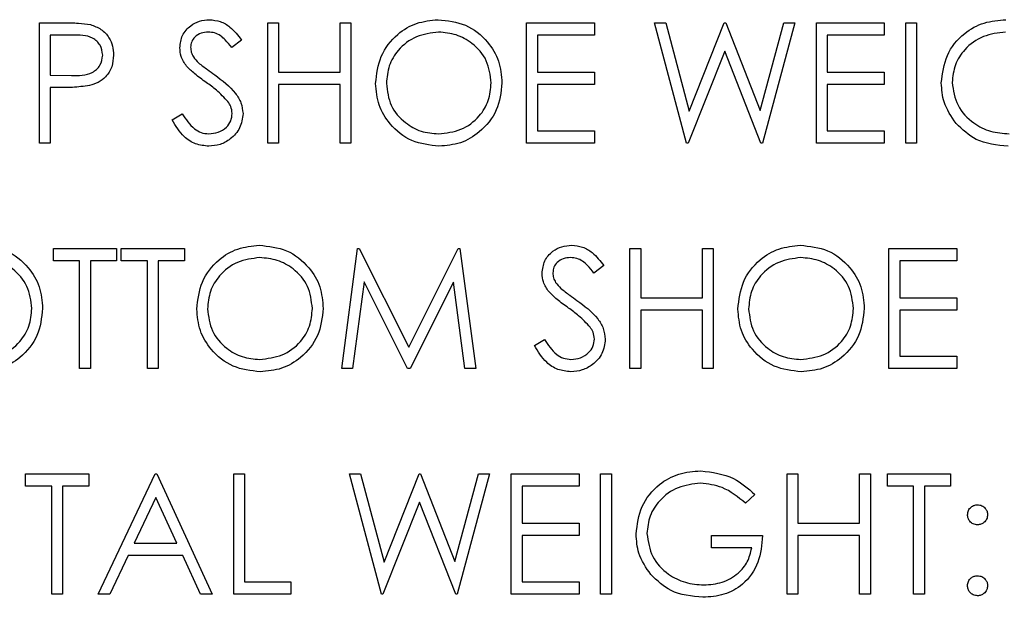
# Model space of a CAD drawing. Header units: inches. Extents: x 1880 to 2363, y -453 to -54.
# Tile 720 of 1056: x 1982.092 to 1982.829, y -73.51 to -73.078. Entities that reach past the tile are written whole.
import ezdxf

# ---------------------------------------------------------------- set-up
doc = ezdxf.new("R2010")
doc.units = ezdxf.units.IN
doc.header["$LTSCALE"] = 0.5
doc.header["$MEASUREMENT"] = 0
doc.layers.add('DSS-M-S', color=53, linetype='Continuous')

msp = doc.modelspace()

# ---------------------------------------------------------------- linework, layer by layer
at = {"layer": 'DSS-M-S', "linetype": 'Continuous', "lineweight": 25}
for p, q in [((1982.10657, -73.08022), (1982.12422, -73.08022)), ((1982.10657, -73.17022), (1982.10657, -73.08022)), ((1982.27734, -73.08022), (1982.28542, -73.08022)), ((1982.27734, -73.17022), (1982.27734, -73.08022)), ((1982.28542, -73.08022), (1982.28542, -73.11714)), ((1982.33157, -73.11714), (1982.33157, -73.08022)), ((1982.33157, -73.08022), (1982.33965, -73.08022)), ((1982.33965, -73.08022), (1982.33965, -73.17022)), ((1982.47119, -73.08022), (1982.52196, -73.08022)), ((1982.47119, -73.17022), (1982.47119, -73.08022)), ((1982.52196, -73.08022), (1982.52196, -73.08945)), ((1982.56696, -73.08022), (1982.57531, -73.08022)), ((1982.5909, -73.17022), (1982.56696, -73.08022)), ((1982.57531, -73.08022), (1982.59292, -73.14623)), ((1982.59292, -73.14623), (1982.61912, -73.08022)), ((1982.61912, -73.08022), (1982.62029, -73.08022)), ((1982.62029, -73.08022), (1982.646, -73.14577)), ((1982.646, -73.14577), (1982.6637, -73.08022)), ((1982.67196, -73.08022), (1982.64769, -73.17022)), ((1982.6637, -73.08022), (1982.67196, -73.08022)), ((1982.68811, -73.08022), (1982.73888, -73.08022)), ((1982.68811, -73.17022), (1982.68811, -73.08022)), ((1982.73888, -73.08022), (1982.73888, -73.08945)), ((1982.75504, -73.08022), (1982.76311, -73.08022)), ((1982.75504, -73.17022), (1982.75504, -73.08022)), ((1982.76311, -73.08022), (1982.76311, -73.17022)), ((1982.13111, -73.08945), (1982.11465, -73.08945)), ((1982.11465, -73.08945), (1982.11465, -73.11945)), ((1982.25773, -73.09315), (1982.25043, -73.09868)), ((1982.52196, -73.08945), (1982.47927, -73.08945)), ((1982.47927, -73.08945), (1982.47927, -73.11714)), ((1982.69619, -73.08945), (1982.69619, -73.11714)), ((1982.73888, -73.08945), (1982.69619, -73.08945)), ((1982.61946, -73.10139), (1982.59205, -73.17022)), ((1982.64654, -73.17022), (1982.61946, -73.10139)), ((1982.28542, -73.11714), (1982.33157, -73.11714)), ((1982.47927, -73.11714), (1982.52196, -73.11714)), ((1982.52196, -73.11714), (1982.52196, -73.12638)), ((1982.69619, -73.11714), (1982.73888, -73.11714)), ((1982.73888, -73.11714), (1982.73888, -73.12638)), ((1982.11465, -73.11945), (1982.13041, -73.11965)), ((1982.11465, -73.12868), (1982.11465, -73.17022)), ((1982.12109, -73.12868), (1982.11465, -73.12868)), ((1982.28542, -73.12638), (1982.28542, -73.17022)), ((1982.33157, -73.12638), (1982.28542, -73.12638)), ((1982.33157, -73.17022), (1982.33157, -73.12638)), ((1982.52196, -73.12638), (1982.47927, -73.12638)), ((1982.47927, -73.12638), (1982.47927, -73.16099)), ((1982.69619, -73.12638), (1982.69619, -73.16099)), ((1982.73888, -73.12638), (1982.69619, -73.12638)), ((1982.2058, -73.15286), (1982.21341, -73.1483)), ((1982.47927, -73.16099), (1982.52196, -73.16099)), ((1982.52196, -73.16099), (1982.52196, -73.17022)), ((1982.69619, -73.16099), (1982.73888, -73.16099)), ((1982.73888, -73.16099), (1982.73888, -73.17022)), ((1982.11465, -73.17022), (1982.10657, -73.17022)), ((1982.28542, -73.17022), (1982.27734, -73.17022)), ((1982.33965, -73.17022), (1982.33157, -73.17022)), ((1982.52196, -73.17022), (1982.47119, -73.17022)), ((1982.59205, -73.17022), (1982.5909, -73.17022)), ((1982.64769, -73.17022), (1982.64654, -73.17022)), ((1982.73888, -73.17022), (1982.68811, -73.17022)), ((1982.76311, -73.17022), (1982.75504, -73.17022)), ((1982.11696, -73.24897), (1982.16427, -73.24897)), ((1982.11696, -73.2582), (1982.11696, -73.24897)), ((1982.16427, -73.24897), (1982.16427, -73.2582)), ((1982.16773, -73.24897), (1982.21504, -73.24897)), ((1982.16773, -73.2582), (1982.16773, -73.24897)), ((1982.21504, -73.24897), (1982.21504, -73.2582)), ((1982.33273, -73.33897), (1982.34461, -73.24897)), ((1982.34461, -73.24897), (1982.34576, -73.24897)), ((1982.34576, -73.24897), (1982.38292, -73.32282)), ((1982.38292, -73.32282), (1982.41999, -73.24897)), ((1982.41999, -73.24897), (1982.42116, -73.24897)), ((1982.42116, -73.24897), (1982.43311, -73.33897)), ((1982.5485, -73.24897), (1982.55657, -73.24897)), ((1982.5485, -73.33897), (1982.5485, -73.24897)), ((1982.55657, -73.24897), (1982.55657, -73.28589)), ((1982.60273, -73.24897), (1982.6108, -73.24897)), ((1982.60273, -73.28589), (1982.60273, -73.24897)), ((1982.6108, -73.24897), (1982.6108, -73.33897)), ((1982.74234, -73.24897), (1982.79311, -73.24897)), ((1982.74234, -73.33897), (1982.74234, -73.24897)), ((1982.79311, -73.24897), (1982.79311, -73.2582)), ((1982.13657, -73.2582), (1982.11696, -73.2582)), ((1982.13657, -73.33897), (1982.13657, -73.2582)), ((1982.14465, -73.2582), (1982.14465, -73.33897)), ((1982.16427, -73.2582), (1982.14465, -73.2582)), ((1982.18734, -73.2582), (1982.16773, -73.2582)), ((1982.18734, -73.33897), (1982.18734, -73.2582)), ((1982.19542, -73.2582), (1982.19542, -73.33897)), ((1982.21504, -73.2582), (1982.19542, -73.2582)), ((1982.52888, -73.2619), (1982.52158, -73.26743)), ((1982.75042, -73.2582), (1982.75042, -73.28589)), ((1982.79311, -73.2582), (1982.75042, -73.2582)), ((1982.34946, -73.27407), (1982.34086, -73.33897)), ((1982.38207, -73.33897), (1982.34946, -73.27407)), ((1982.41638, -73.27421), (1982.38389, -73.33897)), ((1982.425, -73.33897), (1982.41638, -73.27421)), ((1982.55657, -73.28589), (1982.60273, -73.28589)), ((1982.75042, -73.28589), (1982.79311, -73.28589)), ((1982.79311, -73.28589), (1982.79311, -73.29513)), ((1982.60273, -73.29513), (1982.55657, -73.29513)), ((1982.55657, -73.29513), (1982.55657, -73.33897)), ((1982.60273, -73.33897), (1982.60273, -73.29513)), ((1982.75042, -73.29513), (1982.75042, -73.32974)), ((1982.79311, -73.29513), (1982.75042, -73.29513)), ((1982.47696, -73.32161), (1982.48457, -73.31705)), ((1982.75042, -73.32974), (1982.79311, -73.32974)), ((1982.79311, -73.32974), (1982.79311, -73.33897)), ((1982.14465, -73.33897), (1982.13657, -73.33897)), ((1982.19542, -73.33897), (1982.18734, -73.33897)), ((1982.34086, -73.33897), (1982.33273, -73.33897)), ((1982.38389, -73.33897), (1982.38207, -73.33897)), ((1982.43311, -73.33897), (1982.425, -73.33897)), ((1982.55657, -73.33897), (1982.5485, -73.33897)), ((1982.6108, -73.33897), (1982.60273, -73.33897)), ((1982.79311, -73.33897), (1982.74234, -73.33897)), ((1982.09619, -73.42695), (1982.09619, -73.41772)), ((1982.09619, -73.41772), (1982.1435, -73.41772)), ((1982.1435, -73.41772), (1982.1435, -73.42695)), ((1982.15042, -73.50772), (1982.19311, -73.41772)), ((1982.19311, -73.41772), (1982.19427, -73.41772)), ((1982.19427, -73.41772), (1982.2358, -73.50772)), ((1982.25196, -73.50772), (1982.25196, -73.41772)), ((1982.25196, -73.41772), (1982.26004, -73.41772)), ((1982.26004, -73.41772), (1982.26004, -73.49849)), ((1982.3385, -73.41772), (1982.34684, -73.41772)), ((1982.36244, -73.50772), (1982.3385, -73.41772)), ((1982.34684, -73.41772), (1982.36446, -73.48373)), ((1982.36446, -73.48373), (1982.39065, -73.41772)), ((1982.39065, -73.41772), (1982.39183, -73.41772)), ((1982.39183, -73.41772), (1982.41754, -73.48327)), ((1982.41754, -73.48327), (1982.43524, -73.41772)), ((1982.4435, -73.41772), (1982.41923, -73.50772)), ((1982.43524, -73.41772), (1982.4435, -73.41772)), ((1982.45965, -73.41772), (1982.51042, -73.41772)), ((1982.45965, -73.50772), (1982.45965, -73.41772)), ((1982.51042, -73.41772), (1982.51042, -73.42695)), ((1982.52657, -73.41772), (1982.53465, -73.41772)), ((1982.52657, -73.50772), (1982.52657, -73.41772)), ((1982.53465, -73.41772), (1982.53465, -73.50772)), ((1982.66619, -73.41772), (1982.67427, -73.41772)), ((1982.66619, -73.50772), (1982.66619, -73.41772)), ((1982.67427, -73.41772), (1982.67427, -73.45464)), ((1982.72042, -73.41772), (1982.7285, -73.41772)), ((1982.72042, -73.45464), (1982.72042, -73.41772)), ((1982.7285, -73.41772), (1982.7285, -73.50772)), ((1982.74119, -73.41772), (1982.7885, -73.41772)), ((1982.74119, -73.42695), (1982.74119, -73.41772)), ((1982.7885, -73.41772), (1982.7885, -73.42695)), ((1982.1158, -73.42695), (1982.09619, -73.42695)), ((1982.1158, -73.50772), (1982.1158, -73.42695)), ((1982.12388, -73.42695), (1982.12388, -73.50772)), ((1982.1435, -73.42695), (1982.12388, -73.42695)), ((1982.46773, -73.42695), (1982.46773, -73.45464)), ((1982.51042, -73.42695), (1982.46773, -73.42695)), ((1982.7608, -73.42695), (1982.74119, -73.42695)), ((1982.7608, -73.50772), (1982.7608, -73.42695)), ((1982.76888, -73.42695), (1982.76888, -73.50772)), ((1982.7885, -73.42695), (1982.76888, -73.42695)), ((1982.64196, -73.43308), (1982.63504, -73.43964)), ((1982.1936, -73.43526), (1982.1773, -73.46964)), ((1982.20946, -73.46964), (1982.1936, -73.43526)), ((1982.391, -73.43889), (1982.36359, -73.50772)), ((1982.41808, -73.50772), (1982.391, -73.43889)), ((1982.46773, -73.45464), (1982.51042, -73.45464)), ((1982.51042, -73.45464), (1982.51042, -73.46388)), ((1982.67427, -73.45464), (1982.72042, -73.45464)), ((1982.46773, -73.46388), (1982.46773, -73.49849)), ((1982.51042, -73.46388), (1982.46773, -73.46388)), ((1982.60965, -73.46388), (1982.64773, -73.46388)), ((1982.60965, -73.47311), (1982.60965, -73.46388)), ((1982.67427, -73.46388), (1982.67427, -73.50772)), ((1982.72042, -73.46388), (1982.67427, -73.46388)), ((1982.72042, -73.50772), (1982.72042, -73.46388)), ((1982.1773, -73.46964), (1982.20946, -73.46964)), ((1982.17292, -73.47888), (1982.15924, -73.50772)), ((1982.21372, -73.47888), (1982.17292, -73.47888)), ((1982.22702, -73.50772), (1982.21372, -73.47888)), ((1982.63965, -73.47311), (1982.60965, -73.47311)), ((1982.26004, -73.49849), (1982.29465, -73.49849)), ((1982.29465, -73.49849), (1982.29465, -73.50772)), ((1982.46773, -73.49849), (1982.51042, -73.49849)), ((1982.51042, -73.49849), (1982.51042, -73.50772)), ((1982.12388, -73.50772), (1982.1158, -73.50772)), ((1982.15924, -73.50772), (1982.15042, -73.50772)), ((1982.2358, -73.50772), (1982.22702, -73.50772)), ((1982.29465, -73.50772), (1982.25196, -73.50772)), ((1982.36359, -73.50772), (1982.36244, -73.50772)), ((1982.41923, -73.50772), (1982.41808, -73.50772)), ((1982.51042, -73.50772), (1982.45965, -73.50772)), ((1982.53465, -73.50772), (1982.52657, -73.50772)), ((1982.67427, -73.50772), (1982.66619, -73.50772)), ((1982.7285, -73.50772), (1982.72042, -73.50772)), ((1982.76888, -73.50772), (1982.7608, -73.50772))]:
    msp.add_line(p, q, dxfattribs=at)
for points, knots in [([(1982.12422, -73.08022), (1982.12807, -73.08021), (1982.13494, -73.08019), (1982.14173, -73.08115), (1982.14472, -73.08157)], [0, 0, 0, 0, 0.560314, 1, 1, 1, 1]), ([(1982.21157, -73.09892), (1982.21196, -73.09572), (1982.21274, -73.08933), (1982.21889, -73.0824), (1982.22624, -73.07856), (1982.23125, -73.07813), (1982.23375, -73.07791)], [0, 0, 0, 0, 0.2795526, 0.5587984, 0.7793777, 1, 1, 1, 1]), ([(1982.23375, -73.07791), (1982.23652, -73.07818), (1982.24206, -73.07873), (1982.25074, -73.08402), (1982.25507, -73.08968), (1982.25773, -73.09315)], [0, 0, 0, 0, 0.27975, 0.559501, 1, 1, 1, 1]), ([(1982.35811, -73.12562), (1982.35894, -73.11867), (1982.36061, -73.10479), (1982.37292, -73.08897), (1982.38847, -73.07955), (1982.39939, -73.07846), (1982.40484, -73.07791)], [0, 0, 0, 0, 0.279731, 0.559327, 0.77968, 1, 1, 1, 1]), ([(1982.40484, -73.07791), (1982.4119, -73.07865), (1982.426, -73.08013), (1982.44177, -73.09291), (1982.45134, -73.10858), (1982.45226, -73.11965), (1982.45273, -73.12519)], [0, 0, 0, 0, 0.279767, 0.559358, 0.779571, 1, 1, 1, 1]), ([(1982.78157, -73.12519), (1982.78246, -73.11813), (1982.78424, -73.10403), (1982.79718, -73.0882), (1982.81332, -73.07925), (1982.82443, -73.07836), (1982.82998, -73.07791)], [0, 0, 0, 0, 0.27959, 0.559072, 0.779411, 1, 1, 1, 1]), ([(1982.14472, -73.08157), (1982.14746, -73.08256), (1982.15293, -73.08453), (1982.15858, -73.09062), (1982.16156, -73.09754), (1982.16183, -73.10209), (1982.16196, -73.10436)], [0, 0, 0, 0, 0.2797054, 0.5593809, 0.7795086, 1, 1, 1, 1]), ([(1982.23285, -73.08714), (1982.23102, -73.08729), (1982.22737, -73.08757), (1982.22298, -73.09037), (1982.22009, -73.09423), (1982.2198, -73.0971), (1982.21965, -73.09854)], [0, 0, 0, 0, 0.280274, 0.559931, 0.77992, 1, 1, 1, 1]), ([(1982.25043, -73.09868), (1982.24887, -73.09675), (1982.24631, -73.09356), (1982.24209, -73.08971), (1982.23768, -73.08752), (1982.23446, -73.08727), (1982.23285, -73.08714)], [0, 0, 0, 0, 0.340409, 0.560482, 0.78018, 1, 1, 1, 1]), ([(1982.40524, -73.08714), (1982.39956, -73.08788), (1982.38819, -73.08936), (1982.37519, -73.09938), (1982.36741, -73.11213), (1982.3666, -73.1211), (1982.36619, -73.12558)], [0, 0, 0, 0, 0.2796271, 0.5593495, 0.7796302, 1, 1, 1, 1]), ([(1982.44465, -73.12517), (1982.44396, -73.11945), (1982.44258, -73.10803), (1982.43163, -73.09563), (1982.41866, -73.08847), (1982.40971, -73.08759), (1982.40524, -73.08714)], [0, 0, 0, 0, 0.279468, 0.55887, 0.779516, 1, 1, 1, 1]), ([(1982.82971, -73.08714), (1982.82402, -73.08784), (1982.81264, -73.08922), (1982.79934, -73.09883), (1982.79117, -73.11139), (1982.79016, -73.12035), (1982.78965, -73.12482)], [0, 0, 0, 0, 0.279847, 0.559555, 0.779847, 1, 1, 1, 1]), ([(1982.15388, -73.1044), (1982.15347, -73.10182), (1982.15286, -73.09793), (1982.14954, -73.09387), (1982.14319, -73.08931), (1982.13648, -73.08939), (1982.13111, -73.08945)], [0, 0, 0, 0, 0.248969, 0.374729, 0.500383, 1, 1, 1, 1]), ([(1982.2166, -73.11262), (1982.21502, -73.11028), (1982.21219, -73.10611), (1982.21176, -73.10112), (1982.21157, -73.09892)], [0, 0, 0, 0, 0.55984, 1, 1, 1, 1]), ([(1982.21965, -73.09854), (1982.21976, -73.09979), (1982.21997, -73.10231), (1982.22192, -73.10645), (1982.22419, -73.10876), (1982.22558, -73.11017)], [0, 0, 0, 0, 0.279946, 0.559774, 1, 1, 1, 1]), ([(1982.13041, -73.11965), (1982.13589, -73.11967), (1982.14275, -73.11969), (1982.1494, -73.11519), (1982.15286, -73.11106), (1982.15347, -73.10706), (1982.15388, -73.1044)], [0, 0, 0, 0, 0.499721, 0.62535, 0.751083, 1, 1, 1, 1]), ([(1982.16196, -73.10436), (1982.16174, -73.10733), (1982.16132, -73.11326), (1982.15681, -73.12048), (1982.15068, -73.12514), (1982.14623, -73.12652), (1982.144, -73.1272)], [0, 0, 0, 0, 0.280099, 0.559324, 0.779458, 1, 1, 1, 1]), ([(1982.22558, -73.11017), (1982.2278, -73.11189), (1982.23177, -73.11497), (1982.23587, -73.11786), (1982.23768, -73.11913)], [0, 0, 0, 0, 0.559906, 1, 1, 1, 1]), ([(1982.23135, -73.12486), (1982.22842, -73.12279), (1982.22318, -73.11909), (1982.21861, -73.11459), (1982.2166, -73.11262)], [0, 0, 0, 0, 0.560413, 1, 1, 1, 1]), ([(1982.24758, -73.13921), (1982.2448, -73.13625), (1982.23985, -73.13094), (1982.23395, -73.12672), (1982.23135, -73.12486)], [0, 0, 0, 0, 0.559496, 1, 1, 1, 1]), ([(1982.23768, -73.11913), (1982.24332, -73.12331), (1982.25118, -73.12913), (1982.25787, -73.13996), (1982.25854, -73.14544), (1982.25888, -73.14817)], [0, 0, 0, 0, 0.560115, 0.780284, 1, 1, 1, 1]), ([(1982.40524, -73.1633), (1982.41096, -73.16265), (1982.42238, -73.16135), (1982.43562, -73.15149), (1982.44341, -73.13866), (1982.44424, -73.12967), (1982.44465, -73.12517)], [0, 0, 0, 0, 0.27983, 0.559389, 0.779654, 1, 1, 1, 1]), ([(1982.45273, -73.12519), (1982.45194, -73.13217), (1982.45035, -73.14614), (1982.43753, -73.16162), (1982.42202, -73.17113), (1982.41105, -73.17206), (1982.40556, -73.17253)], [0, 0, 0, 0, 0.2796304, 0.5593429, 0.7795972, 1, 1, 1, 1]), ([(1982.79261, -73.15551), (1982.78906, -73.15036), (1982.7827, -73.14116), (1982.78192, -73.13007), (1982.78157, -73.12519)], [0, 0, 0, 0, 0.559317, 1, 1, 1, 1]), ([(1982.78965, -73.12482), (1982.79057, -73.13077), (1982.79241, -73.14268), (1982.80436, -73.15526), (1982.81823, -73.16218), (1982.82762, -73.16293), (1982.83231, -73.1633)], [0, 0, 0, 0, 0.2790614, 0.5585842, 0.7792365, 1, 1, 1, 1]), ([(1982.144, -73.1272), (1982.13974, -73.12774), (1982.13213, -73.1287), (1982.12446, -73.12869), (1982.12109, -73.12868)], [0, 0, 0, 0, 0.559694, 1, 1, 1, 1]), ([(1982.40556, -73.17253), (1982.39859, -73.17176), (1982.38464, -73.17021), (1982.36913, -73.15749), (1982.35957, -73.14204), (1982.3586, -73.13109), (1982.35811, -73.12562)], [0, 0, 0, 0, 0.279663, 0.559354, 0.779636, 1, 1, 1, 1]), ([(1982.36619, -73.12558), (1982.36688, -73.13125), (1982.36826, -73.1426), (1982.37913, -73.15483), (1982.39188, -73.1622), (1982.40079, -73.16293), (1982.40524, -73.1633)], [0, 0, 0, 0, 0.279416, 0.559077, 0.779478, 1, 1, 1, 1]), ([(1982.2508, -73.14805), (1982.25058, -73.14625), (1982.25019, -73.14305), (1982.24838, -73.14039), (1982.24758, -73.13921)], [0, 0, 0, 0, 0.55899, 1, 1, 1, 1]), ([(1982.23317, -73.17253), (1982.22984, -73.1722), (1982.22318, -73.17153), (1982.21293, -73.16475), (1982.20851, -73.15737), (1982.2058, -73.15286)], [0, 0, 0, 0, 0.27988, 0.559666, 1, 1, 1, 1]), ([(1982.21341, -73.1483), (1982.21609, -73.15241), (1982.21982, -73.15814), (1982.22744, -73.1627), (1982.23126, -73.1631), (1982.23317, -73.1633)], [0, 0, 0, 0, 0.5593206, 0.7797817, 1, 1, 1, 1]), ([(1982.23317, -73.1633), (1982.23559, -73.16306), (1982.24043, -73.16257), (1982.24634, -73.15893), (1982.25009, -73.15375), (1982.25057, -73.14995), (1982.2508, -73.14805)], [0, 0, 0, 0, 0.280276, 0.560148, 0.780153, 1, 1, 1, 1]), ([(1982.25888, -73.14817), (1982.25838, -73.15185), (1982.25737, -73.15923), (1982.25018, -73.16707), (1982.24187, -73.17183), (1982.23607, -73.1723), (1982.23317, -73.17253)], [0, 0, 0, 0, 0.279183, 0.559085, 0.779446, 1, 1, 1, 1]), ([(1982.8316, -73.17253), (1982.8232, -73.17176), (1982.80818, -73.17039), (1982.79737, -73.16006), (1982.79261, -73.15551)], [0, 0, 0, 0, 0.559617, 1, 1, 1, 1]), ([(1982.061, -73.24666), (1982.06805, -73.2474), (1982.08215, -73.24888), (1982.09792, -73.26166), (1982.10749, -73.27733), (1982.10842, -73.2884), (1982.10888, -73.29394)], [0, 0, 0, 0, 0.279767, 0.559358, 0.779571, 1, 1, 1, 1]), ([(1982.22427, -73.29437), (1982.2251, -73.28742), (1982.22676, -73.27354), (1982.23908, -73.25772), (1982.25463, -73.2483), (1982.26554, -73.24721), (1982.271, -73.24666)], [0, 0, 0, 0, 0.279731, 0.559327, 0.77968, 1, 1, 1, 1]), ([(1982.271, -73.24666), (1982.27805, -73.2474), (1982.29215, -73.24888), (1982.30792, -73.26166), (1982.31749, -73.27733), (1982.31842, -73.2884), (1982.31888, -73.29394)], [0, 0, 0, 0, 0.279767, 0.559358, 0.779571, 1, 1, 1, 1]), ([(1982.48273, -73.26767), (1982.48312, -73.26447), (1982.4839, -73.25808), (1982.49004, -73.25115), (1982.49739, -73.24731), (1982.5024, -73.24688), (1982.5049, -73.24666)], [0, 0, 0, 0, 0.279553, 0.558798, 0.779378, 1, 1, 1, 1]), ([(1982.5049, -73.24666), (1982.50767, -73.24693), (1982.51322, -73.24748), (1982.52189, -73.25277), (1982.52623, -73.25843), (1982.52888, -73.2619)], [0, 0, 0, 0, 0.2797499, 0.5595012, 1, 1, 1, 1]), ([(1982.62927, -73.29437), (1982.6301, -73.28742), (1982.63176, -73.27354), (1982.64408, -73.25772), (1982.65963, -73.2483), (1982.67054, -73.24721), (1982.676, -73.24666)], [0, 0, 0, 0, 0.279731, 0.559327, 0.77968, 1, 1, 1, 1]), ([(1982.676, -73.24666), (1982.68305, -73.2474), (1982.69715, -73.24888), (1982.71292, -73.26166), (1982.72249, -73.27733), (1982.72342, -73.2884), (1982.72388, -73.29394)], [0, 0, 0, 0, 0.279767, 0.559358, 0.779571, 1, 1, 1, 1]), ([(1982.1008, -73.29392), (1982.10011, -73.2882), (1982.09873, -73.27678), (1982.08778, -73.26438), (1982.07481, -73.25722), (1982.06586, -73.25634), (1982.06139, -73.25589)], [0, 0, 0, 0, 0.279468, 0.55887, 0.779516, 1, 1, 1, 1]), ([(1982.27139, -73.25589), (1982.26571, -73.25663), (1982.25435, -73.25811), (1982.24135, -73.26813), (1982.23357, -73.28088), (1982.23275, -73.28985), (1982.23234, -73.29433)], [0, 0, 0, 0, 0.279627, 0.55935, 0.77963, 1, 1, 1, 1]), ([(1982.3108, -73.29392), (1982.31011, -73.2882), (1982.30873, -73.27678), (1982.29778, -73.26438), (1982.28481, -73.25722), (1982.27586, -73.25634), (1982.27139, -73.25589)], [0, 0, 0, 0, 0.279468, 0.55887, 0.779516, 1, 1, 1, 1]), ([(1982.504, -73.25589), (1982.50217, -73.25604), (1982.49852, -73.25632), (1982.49413, -73.25912), (1982.49125, -73.26298), (1982.49095, -73.26585), (1982.4908, -73.26729)], [0, 0, 0, 0, 0.280274, 0.559931, 0.77992, 1, 1, 1, 1]), ([(1982.52158, -73.26743), (1982.52002, -73.2655), (1982.51746, -73.26231), (1982.51324, -73.25846), (1982.50883, -73.25627), (1982.50561, -73.25602), (1982.504, -73.25589)], [0, 0, 0, 0, 0.340409, 0.560482, 0.78018, 1, 1, 1, 1]), ([(1982.67639, -73.25589), (1982.67071, -73.25663), (1982.65935, -73.25811), (1982.64635, -73.26813), (1982.63857, -73.28088), (1982.63775, -73.28985), (1982.63734, -73.29433)], [0, 0, 0, 0, 0.279627, 0.55935, 0.77963, 1, 1, 1, 1]), ([(1982.7158, -73.29392), (1982.71511, -73.2882), (1982.71373, -73.27678), (1982.70278, -73.26438), (1982.68981, -73.25722), (1982.68086, -73.25634), (1982.67639, -73.25589)], [0, 0, 0, 0, 0.279468, 0.55887, 0.779516, 1, 1, 1, 1]), ([(1982.48776, -73.28137), (1982.48617, -73.27903), (1982.48334, -73.27486), (1982.48291, -73.26987), (1982.48273, -73.26767)], [0, 0, 0, 0, 0.5598405, 1, 1, 1, 1]), ([(1982.4908, -73.26729), (1982.49091, -73.26854), (1982.49112, -73.27106), (1982.49307, -73.2752), (1982.49535, -73.27751), (1982.49674, -73.27892)], [0, 0, 0, 0, 0.279946, 0.559774, 1, 1, 1, 1]), ([(1982.49674, -73.27892), (1982.49896, -73.28064), (1982.50292, -73.28372), (1982.50703, -73.28661), (1982.50883, -73.28788)], [0, 0, 0, 0, 0.559906, 1, 1, 1, 1]), ([(1982.50251, -73.29361), (1982.49957, -73.29154), (1982.49434, -73.28784), (1982.48977, -73.28334), (1982.48776, -73.28137)], [0, 0, 0, 0, 0.560413, 1, 1, 1, 1]), ([(1982.06139, -73.33205), (1982.06711, -73.3314), (1982.07854, -73.3301), (1982.09178, -73.32024), (1982.09956, -73.30741), (1982.10039, -73.29842), (1982.1008, -73.29392)], [0, 0, 0, 0, 0.27983, 0.559389, 0.779654, 1, 1, 1, 1]), ([(1982.10888, -73.29394), (1982.10809, -73.30092), (1982.10651, -73.31489), (1982.09369, -73.33037), (1982.07817, -73.33988), (1982.0672, -73.34081), (1982.06172, -73.34128)], [0, 0, 0, 0, 0.2796304, 0.5593429, 0.7795972, 1, 1, 1, 1]), ([(1982.27172, -73.34128), (1982.26474, -73.34051), (1982.2508, -73.33896), (1982.23528, -73.32624), (1982.22572, -73.31079), (1982.22475, -73.29984), (1982.22427, -73.29437)], [0, 0, 0, 0, 0.2796633, 0.5593539, 0.7796364, 1, 1, 1, 1]), ([(1982.23234, -73.29433), (1982.23303, -73.3), (1982.23441, -73.31135), (1982.24529, -73.32358), (1982.25804, -73.33095), (1982.26694, -73.33168), (1982.27139, -73.33205)], [0, 0, 0, 0, 0.279416, 0.5590765, 0.779478, 1, 1, 1, 1]), ([(1982.27139, -73.33205), (1982.27711, -73.3314), (1982.28854, -73.3301), (1982.30178, -73.32024), (1982.30956, -73.30741), (1982.31039, -73.29842), (1982.3108, -73.29392)], [0, 0, 0, 0, 0.27983, 0.559389, 0.779654, 1, 1, 1, 1]), ([(1982.31888, -73.29394), (1982.31809, -73.30092), (1982.31651, -73.31489), (1982.30369, -73.33037), (1982.28817, -73.33988), (1982.2772, -73.34081), (1982.27172, -73.34128)], [0, 0, 0, 0, 0.27963, 0.559343, 0.779597, 1, 1, 1, 1]), ([(1982.51873, -73.30796), (1982.51596, -73.305), (1982.511, -73.29969), (1982.5051, -73.29547), (1982.50251, -73.29361)], [0, 0, 0, 0, 0.559496, 1, 1, 1, 1]), ([(1982.50883, -73.28788), (1982.51447, -73.29206), (1982.52233, -73.29788), (1982.52902, -73.30871), (1982.5297, -73.31419), (1982.53004, -73.31692)], [0, 0, 0, 0, 0.5601154, 0.7802838, 1, 1, 1, 1]), ([(1982.67672, -73.34128), (1982.66974, -73.34051), (1982.6558, -73.33896), (1982.64028, -73.32624), (1982.63072, -73.31079), (1982.62975, -73.29984), (1982.62927, -73.29437)], [0, 0, 0, 0, 0.279663, 0.559354, 0.779636, 1, 1, 1, 1]), ([(1982.63734, -73.29433), (1982.63803, -73.3), (1982.63941, -73.31135), (1982.65029, -73.32358), (1982.66304, -73.33095), (1982.67194, -73.33168), (1982.67639, -73.33205)], [0, 0, 0, 0, 0.279416, 0.559077, 0.779478, 1, 1, 1, 1]), ([(1982.67639, -73.33205), (1982.68211, -73.3314), (1982.69354, -73.3301), (1982.70678, -73.32024), (1982.71456, -73.30741), (1982.71539, -73.29842), (1982.7158, -73.29392)], [0, 0, 0, 0, 0.2798297, 0.559389, 0.7796538, 1, 1, 1, 1]), ([(1982.72388, -73.29394), (1982.72309, -73.30092), (1982.72151, -73.31489), (1982.70869, -73.33037), (1982.69317, -73.33988), (1982.6822, -73.34081), (1982.67672, -73.34128)], [0, 0, 0, 0, 0.27963, 0.559343, 0.779597, 1, 1, 1, 1]), ([(1982.52196, -73.3168), (1982.52174, -73.315), (1982.52134, -73.3118), (1982.51953, -73.30914), (1982.51873, -73.30796)], [0, 0, 0, 0, 0.55899, 1, 1, 1, 1]), ([(1982.50433, -73.33205), (1982.50675, -73.33181), (1982.51158, -73.33132), (1982.51749, -73.32768), (1982.52125, -73.3225), (1982.52172, -73.3187), (1982.52196, -73.3168)], [0, 0, 0, 0, 0.280276, 0.560148, 0.780153, 1, 1, 1, 1]), ([(1982.50433, -73.34128), (1982.501, -73.34095), (1982.49434, -73.34028), (1982.48408, -73.3335), (1982.47966, -73.32612), (1982.47696, -73.32161)], [0, 0, 0, 0, 0.27988, 0.559666, 1, 1, 1, 1]), ([(1982.48457, -73.31705), (1982.48724, -73.32116), (1982.49097, -73.32689), (1982.4986, -73.33145), (1982.50242, -73.33185), (1982.50433, -73.33205)], [0, 0, 0, 0, 0.559321, 0.779782, 1, 1, 1, 1]), ([(1982.53004, -73.31692), (1982.52953, -73.3206), (1982.52853, -73.32798), (1982.52133, -73.33582), (1982.51302, -73.34058), (1982.50722, -73.34105), (1982.50433, -73.34128)], [0, 0, 0, 0, 0.279183, 0.559085, 0.779446, 1, 1, 1, 1]), ([(1982.55311, -73.46269), (1982.554, -73.45563), (1982.55577, -73.44153), (1982.56872, -73.4257), (1982.58486, -73.41675), (1982.59597, -73.41586), (1982.60152, -73.41541)], [0, 0, 0, 0, 0.27959, 0.559072, 0.779411, 1, 1, 1, 1]), ([(1982.60152, -73.41541), (1982.61009, -73.41648), (1982.62542, -73.41839), (1982.63689, -73.42858), (1982.64196, -73.43308)], [0, 0, 0, 0, 0.558579, 1, 1, 1, 1]), ([(1982.60125, -73.42464), (1982.59556, -73.42534), (1982.58417, -73.42672), (1982.57088, -73.43633), (1982.56271, -73.44889), (1982.56169, -73.45785), (1982.56119, -73.46232)], [0, 0, 0, 0, 0.279847, 0.559555, 0.779847, 1, 1, 1, 1]), ([(1982.63504, -73.43964), (1982.62947, -73.43507), (1982.61953, -73.42689), (1982.60684, -73.42533), (1982.60125, -73.42464)], [0, 0, 0, 0, 0.55984, 1, 1, 1, 1]), ([(1982.80119, -73.4483), (1982.80133, -73.4472), (1982.8016, -73.44499), (1982.80364, -73.44255), (1982.80609, -73.44104), (1982.80782, -73.44088), (1982.80869, -73.4408)], [0, 0, 0, 0, 0.279585, 0.559454, 0.779697, 1, 1, 1, 1]), ([(1982.80869, -73.4408), (1982.8098, -73.44092), (1982.81202, -73.44118), (1982.81444, -73.44324), (1982.81598, -73.44568), (1982.81612, -73.44743), (1982.81619, -73.4483)], [0, 0, 0, 0, 0.279602, 0.559212, 0.779475, 1, 1, 1, 1]), ([(1982.80869, -73.4558), (1982.80758, -73.45567), (1982.80537, -73.45541), (1982.80293, -73.45336), (1982.80142, -73.45091), (1982.80127, -73.44917), (1982.80119, -73.4483)], [0, 0, 0, 0, 0.279647, 0.559299, 0.779615, 1, 1, 1, 1]), ([(1982.81619, -73.4483), (1982.81607, -73.44941), (1982.81582, -73.45163), (1982.81375, -73.45406), (1982.8113, -73.45558), (1982.80956, -73.45573), (1982.80869, -73.4558)], [0, 0, 0, 0, 0.2795175, 0.5593264, 0.7795441, 1, 1, 1, 1]), ([(1982.56415, -73.49301), (1982.56059, -73.48786), (1982.55424, -73.47866), (1982.55346, -73.46757), (1982.55311, -73.46269)], [0, 0, 0, 0, 0.559317, 1, 1, 1, 1]), ([(1982.56119, -73.46232), (1982.56211, -73.46827), (1982.56395, -73.48018), (1982.5759, -73.49276), (1982.58977, -73.49968), (1982.59915, -73.50043), (1982.60385, -73.5008)], [0, 0, 0, 0, 0.2790614, 0.5585842, 0.7792365, 1, 1, 1, 1]), ([(1982.64773, -73.46388), (1982.64717, -73.47067), (1982.64607, -73.48423), (1982.63468, -73.50028), (1982.61912, -73.50894), (1982.60847, -73.50967), (1982.60314, -73.51003)], [0, 0, 0, 0, 0.2803512, 0.5593674, 0.7793709, 1, 1, 1, 1]), ([(1982.60385, -73.5008), (1982.60849, -73.50044), (1982.61777, -73.49973), (1982.62917, -73.49304), (1982.63707, -73.48379), (1982.63879, -73.47667), (1982.63965, -73.47311)], [0, 0, 0, 0, 0.280254, 0.559912, 0.779941, 1, 1, 1, 1]), ([(1982.60314, -73.51003), (1982.59474, -73.50926), (1982.57972, -73.50789), (1982.56891, -73.49756), (1982.56415, -73.49301)], [0, 0, 0, 0, 0.559617, 1, 1, 1, 1]), ([(1982.80119, -73.50138), (1982.80132, -73.50027), (1982.80158, -73.49806), (1982.80362, -73.49561), (1982.80608, -73.4941), (1982.80782, -73.49395), (1982.80869, -73.49388)], [0, 0, 0, 0, 0.279576, 0.559284, 0.779552, 1, 1, 1, 1]), ([(1982.80869, -73.49388), (1982.8098, -73.494), (1982.81202, -73.49425), (1982.81444, -73.49632), (1982.81598, -73.49876), (1982.81612, -73.5005), (1982.81619, -73.50138)], [0, 0, 0, 0, 0.279602, 0.559212, 0.779475, 1, 1, 1, 1]), ([(1982.80869, -73.50888), (1982.80759, -73.50874), (1982.80538, -73.50847), (1982.80294, -73.50643), (1982.80143, -73.50398), (1982.80127, -73.50224), (1982.80119, -73.50138)], [0, 0, 0, 0, 0.279581, 0.559143, 0.779575, 1, 1, 1, 1]), ([(1982.81619, -73.50138), (1982.81606, -73.50248), (1982.8158, -73.50469), (1982.81375, -73.50713), (1982.81129, -73.50864), (1982.80956, -73.5088), (1982.80869, -73.50888)], [0, 0, 0, 0, 0.279469, 0.559358, 0.779674, 1, 1, 1, 1])]:
    msp.add_open_spline(points, degree=3, knots=knots, dxfattribs=at)

doc.saveas('drawing.dxf')
